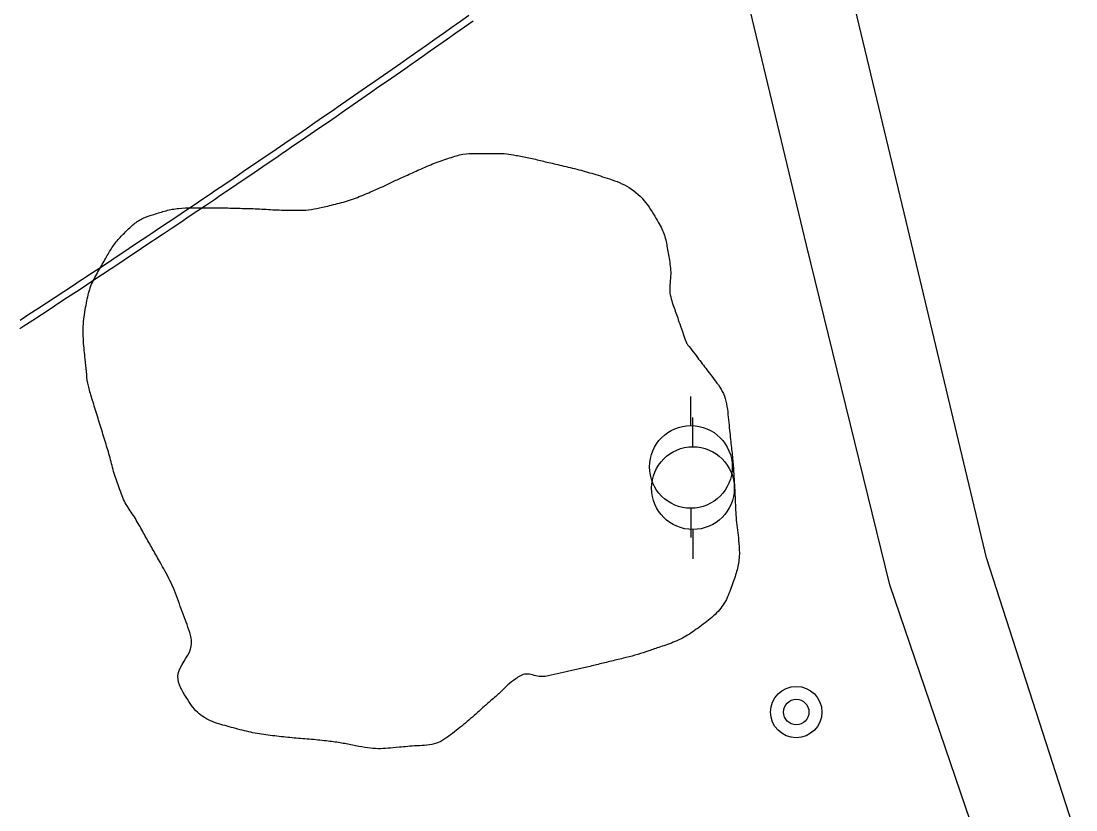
# Model space of a CAD drawing. Extents: x 2145380 to 2157287, y 139568 to 149130.
# Drawn here: x 2149822.3 to 2149924.3, y 143360.2 to 143436.5 of the extents above; entities that cross this region are included whole.
import ezdxf

# ---------------------------------------------------------------- set-up
doc = ezdxf.new("R2010")
doc.units = 0
for name, color, linetype in [('Default', 7, 'Continuous'), ('PR_PREVIOUSLY CONSTRUCTED', 7, 'Continuous'), ('TOPO_Flowline', 7, 'Continuous'), ('TOPO_Power Pole', 7, 'Continuous'), ('TOPO_San Manhole', 7, 'Continuous'), ('TOPO_Tree Line', 7, 'Continuous')]:
    doc.layers.add(name, color=color, linetype=linetype)

# ---------------------------------------------------------------- blocks, each defined once
blk = doc.blocks.new('POWPOL')
at = {"layer": 'TOPO_Power Pole'}
for p, q in [((0, 10.16), (0, 17.34)), ((0, -10.16), (0, -17.34))]:
    blk.add_line(p, q, dxfattribs=at)
blk.add_circle((0, 0), 10.16, dxfattribs=at)
blk = doc.blocks.new('EXMHSS')
at = {"layer": 'Default'}
for radius in [6.3, 3.13]:
    blk.add_circle((0, 0), radius, dxfattribs=at)

msp = doc.modelspace()

# ---------------------------------------------------------------- linework, layer by layer
at = {"layer": 'PR_PREVIOUSLY CONSTRUCTED'}
for points in [[(2149822.25, 143407.57), (2149823.09, 143408.13), (2149823.94, 143408.68), (2149824.78, 143409.23), (2149825.62, 143409.79), (2149826.47, 143410.34), (2149827.31, 143410.89), (2149828.15, 143411.45), (2149828.28, 143411.53), (2149828.99, 143412.01), (2149829.84, 143412.56), (2149830.68, 143413.12), (2149831.52, 143413.68), (2149832.36, 143414.24), (2149833.2, 143414.8), (2149834.04, 143415.35), (2149834.68, 143415.78), (2149834.88, 143415.91), (2149835.72, 143416.48), (2149836.56, 143417.04), (2149837.39, 143417.6), (2149838.23, 143418.16), (2149839.07, 143418.72), (2149839.91, 143419.29), (2149840.74, 143419.85), (2149841.05, 143420.06), (2149841.58, 143420.42), (2149842.42, 143420.98), (2149843.25, 143421.55), (2149844.08, 143422.12), (2149844.92, 143422.68), (2149845.75, 143423.25), (2149846.59, 143423.82), (2149847.41, 143424.38), (2149847.42, 143424.39), (2149848.25, 143424.96), (2149849.09, 143425.53), (2149849.92, 143426.1), (2149850.75, 143426.67), (2149851.58, 143427.24), (2149852.41, 143427.81), (2149853.24, 143428.39), (2149853.74, 143428.73), (2149854.07, 143428.96), (2149854.9, 143429.54), (2149855.73, 143430.11), (2149856.56, 143430.68), (2149857.39, 143431.26), (2149858.22, 143431.84), (2149859.05, 143432.41), (2149859.87, 143432.99), (2149860.05, 143433.11), (2149860.7, 143433.57), (2149861.53, 143434.15), (2149862.35, 143434.73), (2149863.18, 143435.31), (2149864, 143435.89), (2149864.83, 143436.47), (2149865.65, 143437.05)], [(2149822.22, 143406.76), (2149822.61, 143407.02), (2149823.46, 143407.57), (2149824.3, 143408.12), (2149825.15, 143408.67), (2149825.99, 143409.23), (2149826.83, 143409.78), (2149827.68, 143410.34), (2149828.52, 143410.89), (2149828.65, 143410.97), (2149829.36, 143411.45), (2149830.21, 143412.01), (2149831.05, 143412.56), (2149831.89, 143413.12), (2149832.73, 143413.68), (2149833.57, 143414.24), (2149834.41, 143414.8), (2149835.05, 143415.22), (2149835.25, 143415.36), (2149836.09, 143415.92), (2149836.93, 143416.48), (2149837.77, 143417.05), (2149838.6, 143417.61), (2149839.44, 143418.17), (2149840.28, 143418.73), (2149841.12, 143419.3), (2149841.43, 143419.51), (2149841.95, 143419.86), (2149842.79, 143420.43), (2149843.62, 143421), (2149844.46, 143421.56), (2149845.29, 143422.13), (2149846.13, 143422.7), (2149846.96, 143423.27), (2149847.78, 143423.83), (2149847.8, 143423.84), (2149848.63, 143424.41), (2149849.46, 143424.98), (2149850.3, 143425.55), (2149851.13, 143426.12), (2149851.96, 143426.69), (2149852.79, 143427.27), (2149853.62, 143427.84), (2149854.12, 143428.18), (2149854.45, 143428.41), (2149855.28, 143428.99), (2149856.11, 143429.56), (2149856.94, 143430.14), (2149857.77, 143430.71), (2149858.6, 143431.29), (2149859.43, 143431.87), (2149860.26, 143432.44), (2149860.43, 143432.57), (2149861.08, 143433.02), (2149861.91, 143433.6), (2149862.74, 143434.18), (2149863.56, 143434.76), (2149864.39, 143435.34), (2149865.21, 143435.92), (2149866.04, 143436.51)]]:
    msp.add_lwpolyline(points, dxfattribs=at)
at = {"layer": 'TOPO_Flowline'}
for points in [[(2149924.34, 143357.8), (2149915.71, 143384.58), (2149907.93, 143417.12), (2149892.24, 143482.63), (2149877.64, 143544.8), (2149856.48, 143632.56), (2149844.05, 143683.22), (2149833.02, 143729.05)], [(2149915.6, 143354.82), (2149906.34, 143381.96), (2149898.28, 143414.81), (2149882.59, 143480.34), (2149867.99, 143542.51), (2149846.85, 143630.22), (2149834.42, 143680.88), (2149823.37, 143726.78)]]:
    msp.add_lwpolyline(points, dxfattribs=at)
at = {"layer": 'TOPO_Tree Line'}
msp.add_open_spline([(2149886.67, 143405.36), (2149886.27, 143406.53), (2149885.86, 143407.7), (2149885.45, 143408.87), (2149884.93, 143410.36), (2149885.26, 143412.02), (2149884.99, 143413.58), (2149884.78, 143414.87), (2149884.51, 143416.1), (2149883.8, 143417.29), (2149882.66, 143419.22), (2149880.97, 143420.65), (2149878.96, 143421.31), (2149877.31, 143421.84), (2149875.66, 143422.27), (2149873.99, 143422.66), (2149872.71, 143422.96), (2149871.44, 143423.27), (2149870.14, 143423.51), (2149869.28, 143423.67), (2149868.41, 143423.68), (2149867.56, 143423.68), (2149866.31, 143423.68), (2149865.05, 143423.67), (2149863.82, 143423.26), (2149862.28, 143422.76), (2149860.9, 143422.13), (2149859.47, 143421.5), (2149858.43, 143421.03), (2149857.41, 143420.52), (2149856.36, 143420.06), (2149854.86, 143419.41), (2149853.33, 143418.91), (2149851.72, 143418.54), (2149850.67, 143418.3), (2149849.62, 143418.17), (2149848.57, 143418.19), (2149846.88, 143418.22), (2149845.19, 143418.34), (2149843.5, 143418.38), (2149841.93, 143418.42), (2149840.36, 143418.43), (2149838.8, 143418.42), (2149837.56, 143418.41), (2149836.36, 143418.17), (2149835.15, 143417.78), (2149834.11, 143417.45), (2149833.23, 143416.89), (2149832.44, 143416.1), (2149831.57, 143415.25), (2149830.97, 143414.34), (2149830.38, 143413.31), (2149829.64, 143412), (2149828.96, 143410.73), (2149828.67, 143409.28), (2149828.31, 143407.43), (2149828.34, 143405.54), (2149828.54, 143403.7), (2149828.66, 143402.6), (2149828.74, 143401.47), (2149829.06, 143400.41), (2149829.53, 143398.85), (2149830.02, 143397.31), (2149830.49, 143395.76), (2149830.95, 143394.26), (2149831.31, 143392.73), (2149831.85, 143391.25), (2149832.34, 143389.88), (2149833.22, 143388.7), (2149833.93, 143387.43), (2149834.6, 143386.22), (2149835.28, 143385.04), (2149835.95, 143383.83), (2149837.01, 143381.95), (2149837.73, 143379.88), (2149838.47, 143377.88), (2149839.23, 143375.83), (2149836.95, 143373.32), (2149838.2, 143371.26), (2149839.15, 143369.7), (2149840.62, 143368.75), (2149842.26, 143368.3), (2149843.93, 143367.84), (2149845.59, 143367.5), (2149847.29, 143367.31), (2149848.95, 143367.12), (2149850.62, 143367.02), (2149852.28, 143366.82), (2149853.49, 143366.67), (2149854.68, 143366.37), (2149855.89, 143366.21), (2149856.85, 143366.09), (2149857.83, 143366.17), (2149858.8, 143366.26), (2149860.6, 143366.42), (2149862.59, 143366.48), (2149864.06, 143367.61), (2149865.5, 143368.74), (2149866.78, 143369.92), (2149868.12, 143371.08), (2149868.8, 143371.67), (2149869.38, 143372.31), (2149870.13, 143372.85), (2149871.1, 143373.56), (2149872.47, 143372.97), (2149873.6, 143373.23), (2149874.75, 143373.49), (2149875.89, 143373.74), (2149877.03, 143374.01), (2149878.32, 143374.32), (2149879.6, 143374.63), (2149880.89, 143374.95), (2149881.98, 143375.22), (2149883.03, 143375.59), (2149884.1, 143375.95), (2149885.61, 143376.46), (2149886.97, 143377.16), (2149888.3, 143378.17), (2149889.67, 143379.2), (2149890.6, 143380.52), (2149891.16, 143382.12), (2149891.62, 143383.42), (2149891.84, 143384.72), (2149891.75, 143386.03), (2149891.67, 143387.01), (2149891.51, 143387.99), (2149891.45, 143388.97), (2149891.4, 143389.92), (2149891.37, 143390.88), (2149891.31, 143391.83), (2149891.23, 143393.27), (2149891.09, 143394.71), (2149890.93, 143396.15), (2149890.72, 143398.14), (2149890.52, 143400.33), (2149889.31, 143401.91), (2149888.43, 143403.06), (2149887.55, 143404.21), (2149886.67, 143405.36), (2149886.67, 143405.36)], degree=3, dxfattribs=at)

# ---------------------------------------------------------------- block references
at = {"layer": 'TOPO_Power Pole', "xscale": 0.39370000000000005, "yscale": 0.3937000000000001}
for p in [(2149887.11, 143393.37), (2149887.31, 143391.32)]:
    msp.add_blockref('POWPOL', p, dxfattribs=at)
at = {"layer": 'TOPO_San Manhole', "xscale": 0.39370000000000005, "yscale": 0.3937000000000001}
msp.add_blockref('EXMHSS', (2149897.3, 143369.67), dxfattribs=at)

doc.saveas('drawing.dxf')
